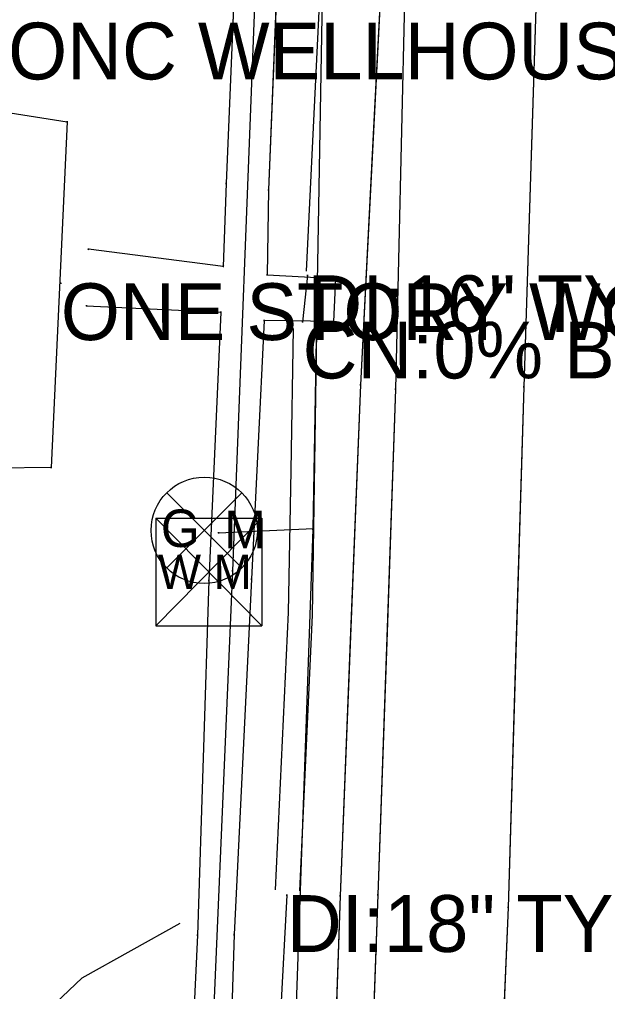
# Model space of a CAD drawing. Extents: x -99999 to 591807, y -99999 to 347168.
# Drawn here: x 591214 to 591265.8, y 320815.7 to 320901.3 of the extents above; entities that cross this region are included whole.
import ezdxf

# ---------------------------------------------------------------- set-up
doc = ezdxf.new("R2010")
doc.units = 0
for name, color, linetype in [('S_BUILDING', 7, 'Continuous'), ('S_DITCHLINE', 7, 'Continuous'), ('S_DRG_PT_SYM', 7, 'Continuous'), ('S_DRIVEWAY', 7, 'Continuous'), ('S_EDGE_PAVEMENT', 7, 'Continuous'), ('S_GAS_UTILITIES', 7, 'Continuous'), ('S_MSC_PT_SYM', 7, 'Continuous'), ('S_PAVEMENT_CROWN', 7, 'Continuous'), ('S_RDW_PT_SYM', 7, 'Continuous'), ('S_SHOULDER', 7, 'Continuous'), ('S_SIDE_DRAIN', 7, 'Continuous'), ('S_SIDE_DRAIN_ANNOT', 7, 'Continuous'), ('S_SIDEWALK', 7, 'Continuous'), ('S_STR_PT_SYM', 7, 'Continuous'), ('S_SURVEY_TEXT_ANNOT', 7, 'Continuous'), ('S_UTL_PT_SYM', 7, 'Continuous'), ('S_WATER_UTILITIES', 7, 'Continuous')]:
    doc.layers.add(name, color=color, linetype=linetype)

msp = doc.modelspace()

# ---------------------------------------------------------------- linework, layer by layer
at = {"layer": 'S_BUILDING'}
for p, q in [((591211.02, 320893.406), (591218.186, 320892.278)), ((591218.186, 320892.278), (591216.783, 320861.807)), ((591216.783, 320861.807), (591209.368, 320861.73))]:
    msp.add_line(p, q, dxfattribs=at)
at = {"layer": 'S_DITCHLINE'}
for points in [[(591239.275, 320879.112), (591240.191, 320897.799), (591241.107, 320916.486), (591244.405, 320919.571)], [(591236.531, 320824.63), (591237.693, 320849.041), (591237.913, 320861.552), (591238.134, 320874.063)], [(591238.676, 320824.526), (591239.795, 320848.8), (591240.172, 320873.795)]]:
    msp.add_lwpolyline(points, dxfattribs=at)
at = {"layer": 'S_DRG_PT_SYM'}
for points in [[(591239.349, 320878.746), (591239.349, 320878.796), (591239.349, 320878.746), (591239.299, 320878.746), (591239.349, 320878.746), (591239.349, 320878.696), (591239.349, 320878.746), (591239.399, 320878.746)], [(591238.928, 320874.665), (591238.928, 320874.715), (591238.928, 320874.665), (591238.878, 320874.665), (591238.928, 320874.665), (591238.928, 320874.615), (591238.928, 320874.665), (591238.978, 320874.665)], [(591237.549, 320824.153), (591237.549, 320824.203), (591237.549, 320824.153), (591237.499, 320824.153), (591237.549, 320824.153), (591237.549, 320824.103), (591237.549, 320824.153), (591237.599, 320824.153)]]:
    msp.add_lwpolyline(points, dxfattribs=at)
at = {"layer": 'S_DRIVEWAY'}
msp.add_lwpolyline([(591203.698, 320795.626), (591208.953, 320806.871), (591219.524, 320816.861), (591228.148, 320821.673)], dxfattribs=at)
at = {"layer": 'S_EDGE_PAVEMENT'}
for points in [[(591157.816, 321374.558), (591171.996, 321326.2), (591184.501, 321283.667), (591196.965, 321241.411), (591212.283, 321187.826), (591223.284, 321148.219), (591233.116, 321106.873), (591242.974, 321050.292), (591247.278, 321006.148), (591248.487, 320958.254), (591248.173, 320914.304), (591247.117, 320868.716), (591245.559, 320824.189), (591244.165, 320785.581), (591242.251, 320742.557), (591240.726, 320705.613), (591238.924, 320663.696), (591237.267, 320623.329), (591235.848, 320588.307), (591234.304, 320543.116), (591232.694, 320503.413), (591231.224, 320460.428), (591229.562, 320424.545)], [(591248.173, 320914.304), (591247.645, 320891.51), (591247.117, 320868.716), (591246.338, 320846.452), (591245.559, 320824.189), (591244.862, 320804.885), (591244.165, 320785.581), (591243.208, 320764.069), (591242.251, 320742.557), (591241.489, 320724.085), (591240.726, 320705.613), (591239.825, 320684.655), (591238.924, 320663.696), (591238.095, 320643.513), (591237.267, 320623.329), (591236.557, 320605.818), (591235.848, 320588.307)]]:
    msp.add_lwpolyline(points, dxfattribs=at)
at = {"layer": 'S_GAS_UTILITIES'}
for p, q in [((591240.883, 320916.493), (591239.817, 320856.403)), ((591226.958, 320852.975), (591233.577, 320859.594)), ((591226.958, 320859.594), (591233.577, 320852.975)), ((591231.535, 320856.075), (591239.903, 320856.458)), ((591239.817, 320856.403), (591236.805, 320769.725))]:
    msp.add_line(p, q, dxfattribs=at)
msp.add_circle((591230.268, 320856.284), 4.681, dxfattribs=at)
at = {"layer": 'S_MSC_PT_SYM'}
for points in [[(591232.191, 320886.823), (591232.24, 320886.821), (591232.191, 320886.823), (591232.192, 320886.873), (591232.191, 320886.823), (591232.141, 320886.825), (591232.191, 320886.823), (591232.189, 320886.773)], [(591235.934, 320886.269), (591235.984, 320886.268), (591235.934, 320886.269), (591235.935, 320886.319), (591235.934, 320886.269), (591235.884, 320886.27), (591235.934, 320886.269), (591235.933, 320886.219)], [(591220.058, 320881.05), (591220.051, 320881), (591220.058, 320881.05), (591220.107, 320881.043), (591220.058, 320881.05), (591220.064, 320881.099), (591220.058, 320881.05), (591220.008, 320881.056)], [(591231.946, 320879.539), (591231.939, 320879.489), (591231.946, 320879.539), (591231.995, 320879.532), (591231.946, 320879.539), (591231.952, 320879.588), (591231.946, 320879.539), (591231.896, 320879.545)], [(591235.81, 320878.801), (591235.813, 320878.851), (591235.81, 320878.801), (591235.76, 320878.804), (591235.81, 320878.801), (591235.807, 320878.751), (591235.81, 320878.801), (591235.86, 320878.799)], [(591241.84, 320878.469), (591241.89, 320878.467), (591241.84, 320878.469), (591241.843, 320878.519), (591241.84, 320878.469), (591241.79, 320878.472), (591241.84, 320878.469), (591241.838, 320878.419)], [(591219.908, 320876.067), (591219.91, 320876.117), (591219.908, 320876.067), (591219.858, 320876.07), (591219.908, 320876.067), (591219.905, 320876.017), (591219.908, 320876.067), (591219.958, 320876.065)], [(591231.73, 320875.493), (591231.779, 320875.491), (591231.73, 320875.493), (591231.732, 320875.543), (591231.73, 320875.493), (591231.68, 320875.495), (591231.73, 320875.493), (591231.727, 320875.443)], [(591235.539, 320874.767), (591235.589, 320874.765), (591235.539, 320874.767), (591235.541, 320874.817), (591235.539, 320874.767), (591235.489, 320874.77), (591235.539, 320874.767), (591235.536, 320874.717)], [(591241.638, 320874.69), (591241.638, 320874.64), (591241.638, 320874.69), (591241.688, 320874.689), (591241.638, 320874.69), (591241.639, 320874.74), (591241.638, 320874.69), (591241.588, 320874.691)], [(591230.676, 320851.856), (591230.726, 320851.855), (591230.676, 320851.856), (591230.678, 320851.906), (591230.676, 320851.856), (591230.626, 320851.858), (591230.676, 320851.856), (591230.675, 320851.807)], [(591234.428, 320851.975), (591234.478, 320851.972), (591234.428, 320851.975), (591234.43, 320852.025), (591234.428, 320851.975), (591234.378, 320851.977), (591234.428, 320851.975), (591234.425, 320851.925)], [(591229.672, 320820.621), (591229.722, 320820.619), (591229.672, 320820.621), (591229.675, 320820.671), (591229.672, 320820.621), (591229.622, 320820.624), (591229.672, 320820.621), (591229.67, 320820.571)], [(591232.888, 320820.678), (591232.938, 320820.677), (591232.888, 320820.678), (591232.889, 320820.728), (591232.888, 320820.678), (591232.838, 320820.68), (591232.888, 320820.678), (591232.886, 320820.628)]]:
    msp.add_lwpolyline(points, close=True, dxfattribs=at)
msp.add_lwpolyline([(591217.635, 320878.045), (591217.635, 320878.095), (591217.635, 320878.045), (591217.585, 320878.045), (591217.635, 320878.045), (591217.635, 320877.995), (591217.635, 320878.045), (591217.686, 320878.045)], dxfattribs=at)
at = {"layer": 'S_PAVEMENT_CROWN'}
for points in [[(591169.393, 321376.166), (591182.702, 321330.303), (591196.053, 321285.507), (591208.234, 321244.204), (591224.138, 321189.501), (591234.43, 321151.835), (591245.74, 321106.049), (591255.457, 321050.575), (591259.103, 321006.376), (591260.258, 320958.142), (591259.827, 320913.406), (591258.406, 320868.937), (591257.042, 320823.073), (591255.423, 320785.261), (591253.776, 320741.805), (591252.116, 320704.89), (591250.293, 320661.391), (591248.847, 320623.224), (591247.409, 320587.797), (591245.838, 320543.645), (591243.645, 320502.375), (591242.309, 320460.161), (591240.802, 320424.401)], [(591259.827, 320913.406), (591259.117, 320891.171), (591258.406, 320868.937), (591257.724, 320846.005), (591257.042, 320823.073), (591256.233, 320804.167), (591255.423, 320785.261), (591254.6, 320763.533), (591253.776, 320741.805), (591252.946, 320723.348), (591252.116, 320704.89), (591251.204, 320683.141), (591250.293, 320661.391), (591249.57, 320642.307), (591248.847, 320623.224), (591248.128, 320605.51), (591247.409, 320587.797)]]:
    msp.add_lwpolyline(points, dxfattribs=at)
at = {"layer": 'S_RDW_PT_SYM'}
for points in [[(591244.03, 320869.095), (591244.08, 320869.093), (591244.03, 320869.095), (591244.032, 320869.145), (591244.03, 320869.095), (591243.98, 320869.097), (591244.03, 320869.095), (591244.028, 320869.045)], [(591247.117, 320868.716), (591247.167, 320868.714), (591247.117, 320868.716), (591247.118, 320868.766), (591247.117, 320868.716), (591247.067, 320868.717), (591247.117, 320868.716), (591247.115, 320868.666)], [(591258.406, 320868.937), (591258.456, 320868.935), (591258.406, 320868.937), (591258.408, 320868.987), (591258.406, 320868.937), (591258.356, 320868.938), (591258.406, 320868.937), (591258.405, 320868.887)], [(591242.236, 320824.086), (591242.286, 320824.084), (591242.236, 320824.086), (591242.238, 320824.136), (591242.236, 320824.086), (591242.186, 320824.087), (591242.236, 320824.086), (591242.234, 320824.036)], [(591245.559, 320824.189), (591245.609, 320824.187), (591245.559, 320824.189), (591245.561, 320824.239), (591245.559, 320824.189), (591245.509, 320824.19), (591245.559, 320824.189), (591245.558, 320824.139)], [(591257.042, 320823.073), (591257.092, 320823.07), (591257.042, 320823.073), (591257.044, 320823.122), (591257.042, 320823.073), (591256.992, 320823.075), (591257.042, 320823.073), (591257.04, 320823.023)]]:
    msp.add_lwpolyline(points, close=True, dxfattribs=at)
at = {"layer": 'S_SHOULDER'}
for points in [[(591245.875, 320932.116), (591246.336, 320914.379), (591244.03, 320869.095), (591242.236, 320824.086), (591240.926, 320786.072), (591238.956, 320744.968), (591237.561, 320705.47), (591236.035, 320663.813), (591234.455, 320624.274), (591233.024, 320588.472), (591231.51, 320542.985), (591229.6, 320503.548), (591227.673, 320460.661), (591225.848, 320425.042)], [(591246.336, 320914.379), (591245.183, 320891.737), (591244.03, 320869.095), (591243.133, 320846.59), (591242.236, 320824.086), (591241.581, 320805.079), (591240.926, 320786.072), (591239.941, 320765.52), (591238.956, 320744.968), (591238.258, 320725.219), (591237.561, 320705.47), (591236.798, 320684.642), (591236.035, 320663.813), (591235.245, 320644.044), (591234.455, 320624.274), (591233.739, 320606.373), (591233.024, 320588.472)]]:
    msp.add_lwpolyline(points, dxfattribs=at)
at = {"layer": 'S_SIDE_DRAIN'}
for p, q in [((591239.349, 320878.746), (591238.928, 320874.665)), ((591237.549, 320824.153), (591236.271, 320800.212))]:
    msp.add_line(p, q, dxfattribs=at)
at = {"layer": 'S_SIDEWALK'}
for points in [[(591237.39, 320925.014), (591233.785, 320925.018), (591232.191, 320886.823), (591231.946, 320879.539), (591220.058, 320881.05)], [(591237.39, 320925.014), (591233.785, 320925.018), (591232.988, 320905.92), (591232.191, 320886.823), (591231.946, 320879.539), (591220.058, 320881.05)], [(591237.482, 320924.933), (591235.934, 320886.269), (591235.81, 320878.801), (591241.84, 320878.469), (591241.638, 320874.69), (591235.539, 320874.767), (591234.428, 320851.975), (591232.888, 320820.678), (591232.432, 320805.815), (591231.9, 320788.12), (591238.998, 320787.628), (591238.836, 320783.727), (591231.61, 320784.035), (591230.568, 320756.548), (591229.512, 320729.43), (591227.872, 320692.112), (591226.179, 320649.104), (591225.883, 320638.911), (591232.584, 320638.707), (591232.483, 320634.865), (591225.716, 320635.017), (591225.013, 320617.584), (591223.33, 320575.279)], [(591236.708, 320905.601), (591235.934, 320886.269), (591235.81, 320878.801), (591241.84, 320878.469), (591241.638, 320874.69), (591235.539, 320874.767), (591234.428, 320851.975), (591233.658, 320836.326), (591232.888, 320820.678), (591232.432, 320805.815), (591231.9, 320788.12), (591238.998, 320787.628), (591238.836, 320783.727), (591231.61, 320784.035), (591231.089, 320770.291), (591230.568, 320756.548), (591230.04, 320742.989), (591229.512, 320729.43), (591228.692, 320710.771)], [(591219.908, 320876.067), (591231.73, 320875.493), (591230.676, 320851.856), (591229.672, 320820.621), (591229.014, 320806.939), (591228.338, 320790.518), (591228.051, 320787.963), (591226.647, 320756.32), (591225.614, 320729.855), (591224.094, 320691.665), (591222.325, 320649.311), (591221.216, 320617.3), (591219.52, 320576.847), (591217.679, 320534.666), (591217.863, 320536.898), (591216.224, 320501.633), (591214.624, 320467.913), (591200.757, 320468.742)], [(591219.908, 320876.067), (591231.73, 320875.493), (591230.676, 320851.856), (591230.174, 320836.239), (591229.672, 320820.621), (591229.014, 320806.939), (591228.338, 320790.518), (591228.051, 320787.963), (591227.349, 320772.142), (591226.647, 320756.32), (591226.131, 320743.087), (591225.614, 320729.855), (591224.854, 320710.76), (591224.094, 320691.665), (591223.209, 320670.488), (591222.325, 320649.311), (591221.77, 320633.306), (591221.216, 320617.3), (591220.368, 320597.074), (591219.52, 320576.847)]]:
    msp.add_lwpolyline(points, dxfattribs=at)
at = {"layer": 'S_STR_PT_SYM'}
for points in [[(591218.186, 320892.278), (591218.186, 320892.328), (591218.186, 320892.278), (591218.135, 320892.278), (591218.186, 320892.278), (591218.186, 320892.228), (591218.186, 320892.278), (591218.236, 320892.278)], [(591216.783, 320861.807), (591216.783, 320861.857), (591216.783, 320861.807), (591216.733, 320861.807), (591216.783, 320861.807), (591216.783, 320861.757), (591216.783, 320861.807), (591216.833, 320861.807)]]:
    msp.add_lwpolyline(points, dxfattribs=at)
at = {"layer": 'S_UTL_PT_SYM'}
for points in [[(591231.535, 320856.075), (591231.535, 320856.125), (591231.535, 320856.075), (591231.485, 320856.075), (591231.535, 320856.075), (591231.535, 320856.025), (591231.535, 320856.075), (591231.585, 320856.075)], [(591239.817, 320856.403), (591239.817, 320856.453), (591239.817, 320856.403), (591239.767, 320856.403), (591239.817, 320856.403), (591239.817, 320856.353), (591239.817, 320856.403), (591239.867, 320856.403)], [(591239.903, 320856.458), (591239.903, 320856.508), (591239.903, 320856.458), (591239.853, 320856.458), (591239.903, 320856.458), (591239.903, 320856.408), (591239.903, 320856.458), (591239.953, 320856.458)], [(591232.767, 320852.717), (591232.767, 320852.767), (591232.767, 320852.717), (591232.717, 320852.717), (591232.767, 320852.717), (591232.767, 320852.667), (591232.767, 320852.717), (591232.817, 320852.717)]]:
    msp.add_lwpolyline(points, dxfattribs=at)
at = {"layer": 'S_WATER_UTILITIES'}
for p, q in [((591235.436, 320921.72), (591232.767, 320852.717)), ((591225.989, 320857.364), (591235.328, 320857.364)), ((591225.989, 320857.364), (591225.989, 320847.871)), ((591225.989, 320857.364), (591235.328, 320847.871)), ((591235.328, 320857.364), (591225.989, 320847.871)), ((591235.328, 320857.364), (591235.328, 320847.871)), ((591232.767, 320852.717), (591228.854, 320761.639)), ((591225.989, 320847.871), (591235.328, 320847.871))]:
    msp.add_line(p, q, dxfattribs=at)

# ---------------------------------------------------------------- texts
at = {"layer": 'S_GAS_UTILITIES'}
for s, p in [('G', (591226.448, 320854.819)), ('M', (591232.012, 320854.715))]:
    msp.add_text(s, height=3.3, rotation=360, dxfattribs=at).set_placement(p)
at = {"layer": 'S_SIDE_DRAIN_ANNOT'}
for s, p in [('DI:16" TY:CMP CN:0% BTTM OF PIP', (591239.349, 320873.746)), ('CN:0% BTTM OF PIPE', (591238.928, 320869.665)), ('DI:18" TY:CMP CN:15% BTTM OF PI', (591237.549, 320819.153))]:
    msp.add_text(s, height=5, dxfattribs=at).set_placement(p)
at = {"layer": 'S_SURVEY_TEXT_ANNOT'}
for s, p in [('ROCK AND CONC WELLHOUSE', (591171.017, 320896.004)), ('ONE STORY WOOD FRAME', (591217.635, 320873.045))]:
    msp.add_text(s, height=5, dxfattribs=at).set_placement(p)
at = {"layer": 'S_WATER_UTILITIES'}
msp.add_text('W M', height=3, rotation=360, dxfattribs=at).set_placement((591226.194, 320851.13))

doc.saveas('drawing.dxf')
